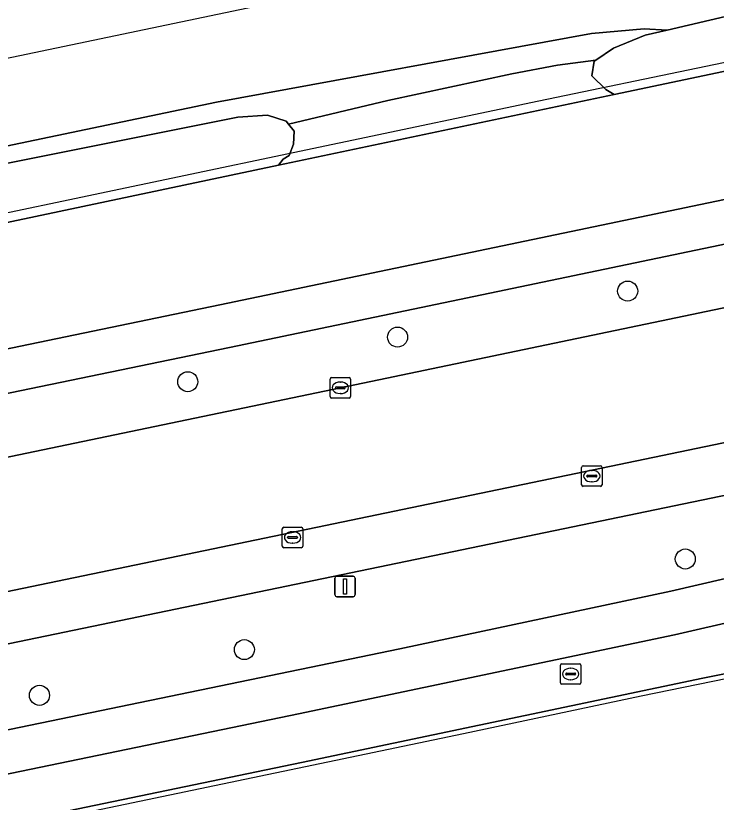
# Model space of a CAD drawing. Extents: x 162989 to 165008, y 383432 to 384338.
# Drawn here: x 164582.89 to 164617.13, y 384252.86 to 384291.29 of the extents above; entities that cross this region are included whole.
import ezdxf

# ---------------------------------------------------------------- set-up
doc = ezdxf.new("R2010")
doc.units = 0
for name, color, linetype in [('IMGEO_Berm_groen', 7, 'Continuous'), ('IMGEO_Boom', 7, 'Continuous'), ('IMGEO_Brandkraan', 7, 'Continuous'), ('IMGEO_Erf', 7, 'Continuous'), ('IMGEO_Fietspad_open', 7, 'Continuous'), ('IMGEO_Gemengd_bos', 7, 'Continuous'), ('IMGEO_Grasland_overig', 7, 'Continuous'), ('IMGEO_Greppel_droge_sloot', 7, 'Continuous'), ('IMGEO_Hek', 7, 'Continuous'), ('IMGEO_Kolk', 7, 'Continuous'), ('IMGEO_Lichtmast', 7, 'Continuous'), ('IMGEO_Parkeervlak_open', 7, 'Continuous'), ('IMGEO_Rijbaan_lokaal_open', 7, 'Continuous'), ('IMGEO_Spoor', 7, 'Continuous'), ('IMGEO_Spoorbaan_halfverhard', 7, 'Continuous'), ('IMGEO_Voetpad_open', 7, 'Continuous')]:
    doc.layers.add(name, color=color, linetype=linetype)

msp = doc.modelspace()

# ---------------------------------------------------------------- linework, layer by layer
at = {"layer": 'IMGEO_Berm_groen'}
for points in [[(164701.49, 384294.495), (164700.854, 384297.472), (164660.017, 384288.989), (164626.984, 384282.106), (164593.336, 384275.079), (164552.977, 384266.743), (164451.735, 384245.634), (164404.835, 384235.881), (164384.225, 384231.598), (164359.448, 384226.443)], [(164362.222, 384223.918), (164366.446, 384224.764), (164371.602, 384225.857), (164392.697, 384230.265), (164413.812, 384234.682), (164431.965, 384238.461), (164453.063, 384242.87), (164473.197, 384247.002), (164494.286, 384251.393), (164515.399, 384255.774), (164536.491, 384260.183), (164557.545, 384264.556), (164576.693, 384268.524), (164598.754, 384273.114), (164618.889, 384277.307), (164639.966, 384281.684), (164659.11, 384285.678), (164679.181, 384289.857), (164701.277, 384294.45), (164701.49, 384294.495)]]:
    msp.add_lwpolyline(points, dxfattribs=at)
msp.add_lwpolyline([(164621.862, 384264.76), (164620.492, 384268.471), (164555.467, 384255.002), (164524.903, 384248.631), (164464.53, 384236.083), (164421.896, 384227.192), (164390.88, 384220.716), (164382.4, 384218.944), (164379.422, 384220.92), (164376.14, 384220.234), (164375.058, 384213.228), (164420.474, 384222.769), (164455.91, 384230.094), (164518.367, 384243.06), (164546.942, 384249.063), (164601.668, 384260.367), (164614.911, 384263.179), (164620.253, 384264.419)], close=True, dxfattribs=at)
at = {"layer": 'IMGEO_Boom'}
for centre in [(164612.796, 384277.84), (164601.551, 384275.592), (164591.297, 384273.412), (164615.613, 384264.749), (164594.063, 384260.321), (164584.05, 384258.088)]:
    msp.add_circle(centre, 0.489, dxfattribs=at)
at = {"layer": 'IMGEO_Brandkraan'}
for p, q in [((164609.511, 384258.705), (164609.511, 384259.557)), ((164609.586, 384259.631), (164610.438, 384259.631)), ((164610.512, 384259.557), (164610.512, 384258.705)), ((164609.77, 384259.125), (164609.77, 384259.137)), ((164610.208, 384259.088), (164609.81, 384259.088)), ((164609.813, 384259.174), (164610.211, 384259.174)), ((164609.999, 384259.411), (164610.024, 384259.411)), ((164610.254, 384259.137), (164610.254, 384259.125)), ((164610.022, 384258.851), (164609.997, 384258.851)), ((164610.438, 384258.631), (164609.586, 384258.631))]:
    msp.add_line(p, q, dxfattribs=at)
for points in [[(164609.511, 384258.705), (164609.511, 384259.557)], [(164609.586, 384259.631), (164610.438, 384259.631)], [(164610.512, 384259.557), (164610.512, 384258.705)], [(164610.438, 384258.631), (164609.586, 384258.631)]]:
    msp.add_lwpolyline(points, dxfattribs=at)
for centre, radius, start, end in [((164609.588, 384259.555), 0.0765, 91.552, 178.448), ((164609.588, 384259.555), 0.0765, 91.552, 178.448), ((164610.436, 384259.555), 0.0765, 1.552, 88.448), ((164610.436, 384259.555), 0.0765, 1.552, 88.448), ((164609.81, 384259.134), 0.0403, 85.8775, 175.7526), ((164609.807, 384259.124), 0.0366, 178.938, 274.7102), ((164610.211, 384259.131), 0.043, 264.8664, 352.4533), ((164610.215, 384259.136), 0.0386, 1.7309, 96.639), ((164609.588, 384258.707), 0.0765, 181.552, 268.448), ((164609.588, 384258.707), 0.0765, 181.552, 268.448), ((164610.436, 384258.707), 0.0765, 271.552, 358.448), ((164610.436, 384258.707), 0.0765, 271.552, 358.448)]:
    msp.add_arc(centre, radius, start, end, dxfattribs=at)
for centre, major_axis, ratio, start_param, end_param in [((164609.998, 384259.131), (-0.387, 0.002), 0.722429, 4.712389, 7.853982), ((164610.023, 384259.131), (-0.39, 0.002), 0.717154, 1.570796, 4.712389)]:
    msp.add_ellipse(centre, major_axis=major_axis, ratio=ratio, start_param=start_param, end_param=end_param, dxfattribs=at)
at = {"layer": 'IMGEO_Erf'}
msp.add_lwpolyline([(164702.542, 384276.682), (164686.645, 384273.366), (164665.18, 384268.947), (164630.232, 384261.754), (164622.704, 384260.182), (164616.469, 384258.928), (164596.861, 384254.804), (164547.288, 384244.537), (164519.345, 384238.71), (164457.286, 384225.763), (164422.862, 384218.593), (164381.454, 384209.967), (164377.884, 384209.229), (164378.123, 384208.059), (164377.237, 384207.861), (164377.746, 384205.396), (164380.941, 384206.055), (164384.1, 384190.998), (164379.714, 384190.061)], dxfattribs=at)
at = {"layer": 'IMGEO_Fietspad_open'}
for points in [[(164701.49, 384294.495), (164705.407, 384295.319), (164704.798, 384298.309), (164720.656, 384301.571), (164758.566, 384309.469), (164779.659, 384313.863), (164778.993, 384315.896), (164758.651, 384311.662), (164720.002, 384303.629), (164703.932, 384300.267), (164659.159, 384290.995), (164626.815, 384284.248), (164592.857, 384277.162), (164552.545, 384268.813), (164517.54, 384261.516), (164451.067, 384247.659), (164404.577, 384238.044), (164359.498, 384228.605), (164357.48, 384228.183)], [(164760.414, 384297.16), (164750.072, 384294.08), (164743.455, 384292.083), (164732.882, 384288.981), (164719.259, 384285.393), (164712.282, 384283.716), (164708.147, 384282.771), (164701.495, 384281.192), (164685.474, 384277.875), (164664.073, 384273.466), (164628.204, 384266.078), (164621.862, 384264.76), (164620.253, 384264.419), (164614.911, 384263.179), (164601.668, 384260.367), (164546.942, 384249.063), (164518.367, 384243.06), (164455.91, 384230.094), (164420.474, 384222.769), (164375.058, 384213.228), (164369.158, 384212.004), (164362.699, 384210.649), (164358.575, 384209.758)], [(164359.448, 384226.443), (164384.225, 384231.598), (164404.835, 384235.881), (164451.735, 384245.634), (164552.977, 384266.743), (164593.336, 384275.079), (164626.984, 384282.106), (164660.017, 384288.989), (164700.854, 384297.472), (164701.49, 384294.495)], [(164362.291, 384208.423), (164363.012, 384208.561), (164381.266, 384212.358), (164420.995, 384220.561), (164456.723, 384228.059), (164518.811, 384240.991), (164547.661, 384247.037), (164596.703, 384257.177), (164615.08, 384261.039), (164621.939, 384262.625), (164632.821, 384264.869), (164664.708, 384271.421), (164686.015, 384275.841), (164702.008, 384279.048), (164719.842, 384283.366), (164733.411, 384286.927), (164743.968, 384290.05), (164750.702, 384292.069), (164757.17, 384293.969), (164764.089, 384296.01)]]:
    msp.add_lwpolyline(points, dxfattribs=at)
at = {"layer": 'IMGEO_Gemengd_bos'}
msp.add_lwpolyline([(164778.993, 384315.896), (164778.735, 384316.73), (164777.169, 384321.86), (164776.731, 384321.77), (164763.995, 384319.142), (164643.168, 384293.999), (164612.143, 384287.449), (164595.74, 384283.986), (164516.359, 384267.228), (164517.058, 384263.844), (164517.54, 384261.516), (164552.545, 384268.813), (164592.857, 384277.162), (164626.815, 384284.248), (164659.159, 384290.995), (164703.932, 384300.267), (164720.002, 384303.629), (164758.651, 384311.662)], close=True, dxfattribs=at)
at = {"layer": 'IMGEO_Grasland_overig'}
msp.add_lwpolyline([(164473.212, 384261.72), (164551.622, 384277.718), (164576.217, 384282.833), (164593.742, 384286.339), (164595.189, 384286.428), (164596.111, 384286.147), (164596.223, 384286.003), (164601.08, 384287.15), (164607.138, 384288.455), (164609.374, 384288.88), (164611.236, 384289.118), (164612.1, 384289.707), (164613.643, 384290.337), (164614.72, 384290.59), (164613.601, 384290.649), (164611.029, 384290.424), (164592.708, 384287.074), (164560.061, 384280.253), (164558.865, 384279.583), (164557.503, 384279.287), (164555.868, 384279.454), (164533.879, 384274.824)], dxfattribs=at)
msp.add_lwpolyline([(164595.962, 384284.289), (164595.74, 384283.986), (164612.143, 384287.449), (164611.732, 384287.684), (164611.04, 384288.351), (164611.161, 384289.067), (164611.236, 384289.118), (164609.374, 384288.88), (164607.138, 384288.455), (164601.08, 384287.15), (164596.223, 384286.003), (164596.499, 384285.647), (164596.469, 384285.02), (164596.247, 384284.465)], close=True, dxfattribs=at)
at = {"layer": 'IMGEO_Greppel_droge_sloot'}
msp.add_lwpolyline([(164791.41, 384327.753), (164786.885, 384326.85), (164778.537, 384325.355), (164771.416, 384323.755), (164750.736, 384319.698), (164726.681, 384314.367), (164667.498, 384301.803), (164644.033, 384297.129), (164626.751, 384293.415), (164614.72, 384290.59), (164613.643, 384290.337), (164612.1, 384289.707), (164611.236, 384289.118), (164611.161, 384289.067), (164611.04, 384288.351), (164611.732, 384287.684), (164612.143, 384287.449), (164643.168, 384293.999), (164763.995, 384319.142), (164776.731, 384321.77), (164777.169, 384321.86), (164792.371, 384325.328)], close=True, dxfattribs=at)
msp.add_lwpolyline([(164314.07, 384225.844), (164340.758, 384231.27), (164345.391, 384232.251), (164348.319, 384232.834), (164434.525, 384250), (164500, 384263.774), (164516.359, 384267.228), (164595.74, 384283.986), (164595.962, 384284.289), (164596.247, 384284.465), (164596.469, 384285.02), (164596.499, 384285.647), (164596.223, 384286.003), (164596.111, 384286.147), (164595.189, 384286.428), (164593.742, 384286.339), (164576.217, 384282.833), (164551.622, 384277.718), (164473.212, 384261.72), (164395.414, 384245.184), (164311.739, 384227.771)], dxfattribs=at)
at = {"layer": 'IMGEO_Hek'}
for points in [[(164303.131, 384226.044), (164305.697, 384225.187), (164307.372, 384224.639), (164387.865, 384241.173), (164396.794, 384243.033), (164579.165, 384280.984), (164608.458, 384287.127), (164632.936, 384292.237), (164650.022, 384295.726), (164674.431, 384300.787), (164689.153, 384303.87), (164716.01, 384309.444), (164762.017, 384319.118), (164785.621, 384324.006)], [(164623.25, 384260.057), (164613.448, 384258.055), (164604.766, 384256.214), (164581.202, 384251.294), (164559.324, 384246.854), (164546.65, 384244.257), (164518.794, 384238.399), (164469.831, 384228.166), (164382.891, 384210.102)]]:
    msp.add_lwpolyline(points, dxfattribs=at)
at = {"layer": 'IMGEO_Kolk'}
for p, q in [((164598.253, 384272.688), (164598.253, 384273.54)), ((164598.328, 384273.614), (164599.18, 384273.614)), ((164598.741, 384273.394), (164598.766, 384273.394)), ((164599.254, 384273.54), (164599.254, 384272.688)), ((164598.512, 384273.108), (164598.512, 384273.12)), ((164598.95, 384273.071), (164598.552, 384273.071)), ((164598.555, 384273.157), (164598.953, 384273.157)), ((164598.996, 384273.12), (164598.996, 384273.108)), ((164599.18, 384272.614), (164598.328, 384272.614)), ((164598.764, 384272.834), (164598.739, 384272.834)), ((164610.544, 384268.374), (164610.544, 384269.226)), ((164610.619, 384269.3), (164611.471, 384269.3)), ((164611.032, 384269.08), (164611.057, 384269.08)), ((164611.545, 384269.226), (164611.545, 384268.374)), ((164610.803, 384268.794), (164610.803, 384268.806)), ((164611.241, 384268.757), (164610.843, 384268.757)), ((164610.846, 384268.843), (164611.244, 384268.843)), ((164611.287, 384268.806), (164611.287, 384268.794)), ((164611.471, 384268.3), (164610.619, 384268.3)), ((164611.055, 384268.52), (164611.03, 384268.52)), ((164595.918, 384265.376), (164595.918, 384266.228)), ((164595.993, 384266.302), (164596.845, 384266.302)), ((164596.406, 384266.082), (164596.431, 384266.082)), ((164596.919, 384266.228), (164596.919, 384265.376)), ((164596.177, 384265.796), (164596.177, 384265.808)), ((164596.615, 384265.759), (164596.217, 384265.759)), ((164596.22, 384265.845), (164596.618, 384265.845)), ((164596.661, 384265.808), (164596.661, 384265.796)), ((164596.845, 384265.302), (164595.993, 384265.302)), ((164596.429, 384265.522), (164596.404, 384265.522))]:
    msp.add_line(p, q, dxfattribs=at)
for points in [[(164598.253, 384272.688), (164598.253, 384273.54)], [(164598.328, 384273.614), (164599.18, 384273.614)], [(164599.254, 384273.54), (164599.254, 384272.688)], [(164599.18, 384272.614), (164598.328, 384272.614)], [(164610.544, 384268.374), (164610.544, 384269.226)], [(164610.619, 384269.3), (164611.471, 384269.3)], [(164611.545, 384269.226), (164611.545, 384268.374)], [(164611.471, 384268.3), (164610.619, 384268.3)], [(164595.918, 384265.376), (164595.918, 384266.228)], [(164595.993, 384266.302), (164596.845, 384266.302)], [(164596.919, 384266.228), (164596.919, 384265.376)], [(164596.845, 384265.302), (164595.993, 384265.302)]]:
    msp.add_lwpolyline(points, dxfattribs=at)
for centre, radius, start, end in [((164598.33, 384273.538), 0.0765, 91.552, 178.448), ((164598.33, 384273.538), 0.0765, 91.552, 178.448), ((164599.178, 384273.538), 0.0765, 1.552, 88.448), ((164599.178, 384273.538), 0.0765, 1.552, 88.448), ((164598.552, 384273.117), 0.0403, 85.8775, 175.7526), ((164598.549, 384273.107), 0.0366, 178.938, 274.7102), ((164598.953, 384273.114), 0.043, 264.8664, 352.4533), ((164598.957, 384273.119), 0.0386, 1.7309, 96.639), ((164598.33, 384272.69), 0.0765, 181.552, 268.448), ((164598.33, 384272.69), 0.0765, 181.552, 268.448), ((164599.178, 384272.69), 0.0765, 271.552, 358.448), ((164599.178, 384272.69), 0.0765, 271.552, 358.448), ((164610.621, 384269.224), 0.0765, 91.552, 178.448), ((164610.621, 384269.224), 0.0765, 91.552, 178.448), ((164611.469, 384269.224), 0.0765, 1.552, 88.448), ((164611.469, 384269.224), 0.0765, 1.552, 88.448), ((164610.843, 384268.803), 0.0403, 85.8775, 175.7526), ((164610.84, 384268.793), 0.0366, 178.938, 274.7102), ((164611.244, 384268.8), 0.043, 264.8664, 352.4533), ((164611.248, 384268.805), 0.0386, 1.7309, 96.639), ((164610.621, 384268.376), 0.0765, 181.552, 268.448), ((164610.621, 384268.376), 0.0765, 181.552, 268.448), ((164611.469, 384268.376), 0.0765, 271.552, 358.448), ((164611.469, 384268.376), 0.0765, 271.552, 358.448), ((164595.995, 384266.226), 0.0765, 91.552, 178.448), ((164595.995, 384266.226), 0.0765, 91.552, 178.448), ((164596.843, 384266.226), 0.0765, 1.552, 88.448), ((164596.843, 384266.226), 0.0765, 1.552, 88.448), ((164596.217, 384265.805), 0.0403, 85.8775, 175.7526), ((164596.214, 384265.795), 0.0366, 178.938, 274.7102), ((164596.618, 384265.802), 0.043, 264.8664, 352.4533), ((164596.622, 384265.807), 0.0386, 1.7309, 96.639), ((164595.995, 384265.378), 0.0765, 181.552, 268.448), ((164595.995, 384265.378), 0.0765, 181.552, 268.448), ((164596.843, 384265.378), 0.0765, 271.552, 358.448), ((164596.843, 384265.378), 0.0765, 271.552, 358.448)]:
    msp.add_arc(centre, radius, start, end, dxfattribs=at)
for centre, major_axis, ratio, start_param, end_param in [((164598.74, 384273.114), (-0.387, 0.002), 0.722429, 4.712389, 7.853982), ((164598.765, 384273.114), (-0.39, 0.002), 0.717154, 1.570796, 4.712389), ((164611.031, 384268.8), (-0.387, 0.002), 0.722429, 4.712389, 7.853982), ((164611.056, 384268.8), (-0.39, 0.002), 0.717154, 1.570796, 4.712389), ((164596.405, 384265.802), (-0.387, 0.002), 0.722429, 4.712389, 7.853982), ((164596.43, 384265.802), (-0.39, 0.002), 0.717154, 1.570796, 4.712389)]:
    msp.add_ellipse(centre, major_axis=major_axis, ratio=ratio, start_param=start_param, end_param=end_param, dxfattribs=at)
at = {"layer": 'IMGEO_Lichtmast'}
for p, q in [((164598.488, 384263.007), (164598.488, 384263.807)), ((164598.488, 384263.807), (164598.488, 384263.007)), ((164598.588, 384263.907), (164599.378, 384263.907)), ((164599.378, 384263.907), (164598.588, 384263.907)), ((164599.478, 384263.807), (164599.478, 384263.007)), ((164599.478, 384263.007), (164599.478, 384263.807)), ((164599.378, 384262.907), (164598.588, 384262.907)), ((164598.588, 384262.907), (164599.378, 384262.907))]:
    msp.add_line(p, q, dxfattribs=at)
msp.add_lwpolyline([(164598.908, 384263.782), (164599.058, 384263.782), (164599.058, 384263.032), (164598.908, 384263.032), (164598.908, 384263.782)], dxfattribs=at)
for centre, start, end in [((164598.588, 384263.807), 90, 180), ((164598.588, 384263.807), 90, 180), ((164599.378, 384263.807), 0, 90), ((164599.378, 384263.807), 360, 90), ((164598.588, 384263.007), 180, 270), ((164598.588, 384263.007), 180, 270), ((164599.378, 384263.007), 270, 0), ((164599.378, 384263.007), 270, 0)]:
    msp.add_arc(centre, 0.1, start, end, dxfattribs=at)
at = {"layer": 'IMGEO_Parkeervlak_open'}
msp.add_lwpolyline([(164752.838, 384298.623), (164727.875, 384293.439), (164700.168, 384287.62), (164667.954, 384280.937), (164627.992, 384272.609), (164555.352, 384257.53), (164524.346, 384251.088), (164450.33, 384235.678), (164421.166, 384229.639), (164391.945, 384223.533), (164379.422, 384220.92), (164382.4, 384218.944), (164390.88, 384220.716), (164421.896, 384227.192), (164464.53, 384236.083), (164524.903, 384248.631), (164555.467, 384255.002), (164620.492, 384268.471)], dxfattribs=at)
at = {"layer": 'IMGEO_Rijbaan_lokaal_open'}
for points in [[(164364.568, 384217.842), (164365.779, 384218.091), (164371.085, 384219.184), (164376.14, 384220.234), (164379.422, 384220.92), (164391.945, 384223.533), (164421.166, 384229.639), (164450.33, 384235.678), (164524.346, 384251.088), (164555.352, 384257.53), (164627.992, 384272.609), (164667.954, 384280.937), (164700.168, 384287.62), (164727.875, 384293.439), (164752.838, 384298.623)], [(164705.407, 384295.319), (164701.49, 384294.495), (164701.277, 384294.45), (164679.181, 384289.857), (164659.11, 384285.678), (164639.966, 384281.684), (164618.889, 384277.307), (164598.754, 384273.114), (164576.693, 384268.524), (164557.545, 384264.556), (164536.491, 384260.183), (164515.399, 384255.774), (164494.286, 384251.393), (164473.197, 384247.002), (164453.063, 384242.87), (164431.965, 384238.461), (164413.812, 384234.682), (164392.697, 384230.265), (164371.602, 384225.857), (164366.446, 384224.764), (164362.222, 384223.918)]]:
    msp.add_lwpolyline(points, dxfattribs=at)
at = {"layer": 'IMGEO_Spoor'}
msp.add_lwpolyline([(164789.572, 384332.389), (164775.58, 384329.429), (164644.744, 384302.256), (164570.629, 384286.722), (164345.336, 384239.894), (164220.116, 384213.747), (164092.662, 384187.275), (164071.527, 384182.957), (163942.979, 384156.119), (163900.983, 384147.477), (163806.025, 384127.659), (163575.669, 384079.775)], dxfattribs=at)
at = {"layer": 'IMGEO_Spoorbaan_halfverhard'}
msp.add_lwpolyline([(164444.706, 384256.531), (164472.406, 384261.928), (164489.542, 384265.671), (164491.893, 384265.874), (164500.473, 384268.075), (164533.879, 384274.824), (164555.868, 384279.454), (164557.503, 384279.287), (164558.865, 384279.583), (164560.061, 384280.253), (164592.708, 384287.074), (164611.029, 384290.424), (164613.601, 384290.649), (164614.72, 384290.59), (164626.751, 384293.415), (164644.033, 384297.129), (164667.498, 384301.803), (164726.681, 384314.367)], dxfattribs=at)
at = {"layer": 'IMGEO_Voetpad_open'}
for points in [[(164764.089, 384296.01), (164757.17, 384293.969), (164750.702, 384292.069), (164743.968, 384290.05), (164733.411, 384286.927), (164719.842, 384283.366), (164702.008, 384279.048), (164686.015, 384275.841), (164664.708, 384271.421), (164632.821, 384264.869), (164621.939, 384262.625), (164615.08, 384261.039), (164596.703, 384257.177), (164547.661, 384247.037), (164518.811, 384240.991), (164456.723, 384228.059), (164420.995, 384220.561), (164381.266, 384212.358), (164363.012, 384208.561), (164362.291, 384208.423)], [(164596.861, 384254.804), (164616.469, 384258.928), (164622.704, 384260.182), (164630.232, 384261.754), (164665.18, 384268.947), (164686.645, 384273.366), (164702.542, 384276.682), (164720.339, 384280.867), (164734.108, 384284.502), (164744.752, 384287.648), (164744.852, 384287.362), (164752.171, 384289.59), (164752.334, 384289.838), (164752.4, 384289.938), (164755.751, 384290.931), (164760.557, 384292.354), (164765.193, 384293.727), (164766.868, 384294.202)], [(164363.83, 384206.325), (164364.628, 384206.49), (164370.622, 384207.729), (164375.373, 384208.71), (164377.884, 384209.229), (164381.454, 384209.967), (164422.862, 384218.593), (164457.286, 384225.763), (164519.345, 384238.71), (164547.288, 384244.537), (164596.861, 384254.804)]]:
    msp.add_lwpolyline(points, dxfattribs=at)

doc.saveas('drawing.dxf')
